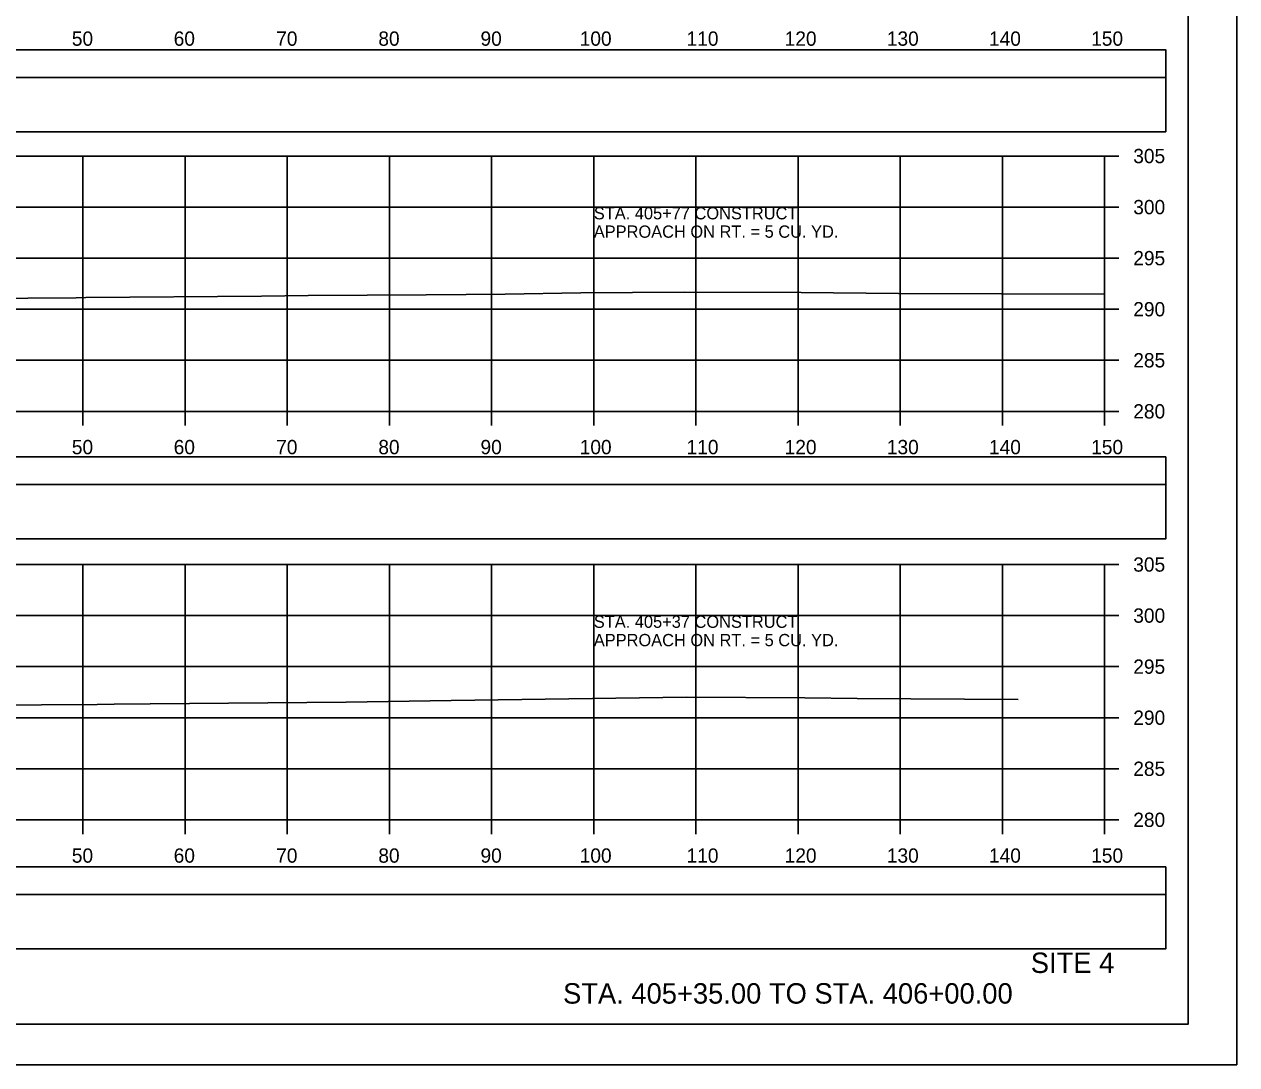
# Model space of a CAD drawing. Extents: x 1370538 to 1372872, y 376220 to 381127.
# Drawn here: x 1370752.9 to 1370871.5, y 377073.8 to 377175.7 of the extents above; entities that cross this region are included whole.
import ezdxf

# ---------------------------------------------------------------- set-up
doc = ezdxf.new("R2010")
doc.units = 0
for name, color, linetype in [('R_Border Notes', 7, 'Continuous'), ('R_Border PE', 7, 'Continuous'), ('R_Border Prem', 7, 'Continuous'), ('R_Dimension', 7, 'Continuous'), ('R_Grid', 7, 'Continuous'), ('R_No Plot', 7, 'Continuous'), ('R_Proposed Road', 7, 'Continuous'), ('R_Water Annot', 7, 'Continuous'), ('T_Detection Zones', 7, 'Continuous')]:
    doc.layers.add(name, color=color, linetype=linetype)

msp = doc.modelspace()

# ---------------------------------------------------------------- linework, layer by layer
at = {"layer": 'R_Border Notes'}
for q in [(1370866.79, 377283.23), (1370550.61, 377077.77)]:
    msp.add_line((1370866.79, 377077.77), q, dxfattribs=at)
at = {"layer": 'R_Border Prem'}
for p, q in [((1370858.61, 377137.77), (1370858.61, 377162.77)), ((1370860.01, 377162.77), (1370858.61, 377162.77)), ((1370860.01, 377157.77), (1370858.61, 377157.77)), ((1370860.01, 377152.77), (1370858.61, 377152.77)), ((1370860.01, 377147.77), (1370858.61, 377147.77)), ((1370860.01, 377142.77), (1370858.61, 377142.77)), ((1370558.61, 377137.77), (1370858.61, 377137.77)), ((1370758.61, 377136.37), (1370758.61, 377137.77)), ((1370768.61, 377136.37), (1370768.61, 377137.77)), ((1370778.61, 377136.37), (1370778.61, 377137.77)), ((1370788.61, 377136.37), (1370788.61, 377137.77)), ((1370798.61, 377136.37), (1370798.61, 377137.77)), ((1370808.61, 377136.37), (1370808.61, 377137.77)), ((1370818.61, 377136.37), (1370818.61, 377137.77)), ((1370828.61, 377136.37), (1370828.61, 377137.77)), ((1370838.61, 377136.37), (1370838.61, 377137.77)), ((1370848.61, 377136.37), (1370848.61, 377137.77)), ((1370858.61, 377136.37), (1370858.61, 377137.77)), ((1370860.01, 377137.77), (1370858.61, 377137.77)), ((1370858.61, 377097.77), (1370858.61, 377122.77)), ((1370860.01, 377122.77), (1370858.61, 377122.77)), ((1370860.01, 377117.77), (1370858.61, 377117.77)), ((1370860.01, 377112.77), (1370858.61, 377112.77)), ((1370860.01, 377107.77), (1370858.61, 377107.77)), ((1370860.01, 377102.77), (1370858.61, 377102.77)), ((1370558.61, 377097.77), (1370858.61, 377097.77)), ((1370758.61, 377096.37), (1370758.61, 377097.77)), ((1370768.61, 377096.37), (1370768.61, 377097.77)), ((1370778.61, 377096.37), (1370778.61, 377097.77)), ((1370788.61, 377096.37), (1370788.61, 377097.77)), ((1370798.61, 377096.37), (1370798.61, 377097.77)), ((1370808.61, 377096.37), (1370808.61, 377097.77)), ((1370818.61, 377096.37), (1370818.61, 377097.77)), ((1370828.61, 377096.37), (1370828.61, 377097.77)), ((1370838.61, 377096.37), (1370838.61, 377097.77)), ((1370848.61, 377096.37), (1370848.61, 377097.77)), ((1370858.61, 377096.37), (1370858.61, 377097.77)), ((1370860.01, 377097.77), (1370858.61, 377097.77))]:
    msp.add_line(p, q, dxfattribs=at)
at = {"layer": 'R_Dimension'}
for points in [[(1370738.99, 377148.75), (1370757.95, 377148.89), (1370758.9, 377148.91), (1370776.08, 377149.04), (1370780.66, 377149.1), (1370792.2, 377149.19), (1370796.13, 377149.21), (1370799.94, 377149.26), (1370807.34, 377149.37), (1370817.44, 377149.45), (1370828.92, 377149.41), (1370838.44, 377149.32), (1370858.61, 377149.24)], [(1370743.61, 377108.98), (1370760.01, 377109.06), (1370761.67, 377109.09), (1370765.2, 377109.12), (1370784.37, 377109.3), (1370794.64, 377109.44), (1370817.67, 377109.79), (1370829.27, 377109.71), (1370834.38, 377109.66), (1370850.16, 377109.54)]]:
    msp.add_lwpolyline(points, dxfattribs=at)
at = {"layer": 'R_Grid'}
for p, q in [((1370558.61, 377162.77), (1370858.61, 377162.77)), ((1370758.61, 377137.77), (1370758.61, 377162.77)), ((1370768.61, 377137.77), (1370768.61, 377162.77)), ((1370778.61, 377137.77), (1370778.61, 377162.77)), ((1370788.61, 377137.77), (1370788.61, 377162.77)), ((1370798.61, 377137.77), (1370798.61, 377162.77)), ((1370808.61, 377137.77), (1370808.61, 377162.77)), ((1370818.61, 377137.77), (1370818.61, 377162.77)), ((1370828.61, 377137.77), (1370828.61, 377162.77)), ((1370838.61, 377137.77), (1370838.61, 377162.77)), ((1370848.61, 377137.77), (1370848.61, 377162.77)), ((1370858.61, 377137.77), (1370858.61, 377162.77)), ((1370558.61, 377157.77), (1370858.61, 377157.77)), ((1370558.61, 377152.77), (1370858.61, 377152.77)), ((1370558.61, 377147.77), (1370858.61, 377147.77)), ((1370558.61, 377142.77), (1370858.61, 377142.77)), ((1370558.61, 377137.77), (1370858.61, 377137.77)), ((1370558.61, 377122.77), (1370858.61, 377122.77)), ((1370758.61, 377097.77), (1370758.61, 377122.77)), ((1370768.61, 377097.77), (1370768.61, 377122.77)), ((1370778.61, 377097.77), (1370778.61, 377122.77)), ((1370788.61, 377097.77), (1370788.61, 377122.77)), ((1370798.61, 377097.77), (1370798.61, 377122.77)), ((1370808.61, 377097.77), (1370808.61, 377122.77)), ((1370818.61, 377097.77), (1370818.61, 377122.77)), ((1370828.61, 377097.77), (1370828.61, 377122.77)), ((1370838.61, 377097.77), (1370838.61, 377122.77)), ((1370848.61, 377097.77), (1370848.61, 377122.77)), ((1370858.61, 377097.77), (1370858.61, 377122.77)), ((1370558.61, 377117.77), (1370858.61, 377117.77)), ((1370558.61, 377112.77), (1370858.61, 377112.77)), ((1370558.61, 377107.77), (1370858.61, 377107.77)), ((1370558.61, 377102.77), (1370858.61, 377102.77)), ((1370558.61, 377097.77), (1370858.61, 377097.77))]:
    msp.add_line(p, q, dxfattribs=at)
at = {"layer": 'R_No Plot'}
msp.add_line((1370538.21, 377073.79), (1370871.54, 377073.79), dxfattribs=at)
for points in [[(1370538.2, 377287.12), (1370871.54, 377287.12), (1370871.54, 377073.78), (1370538.2, 377073.78)], [(1370784.53, 377283.23), (1370784.53, 377273.35), (1370820.26, 377273.35), (1370820.26, 377270.43), (1370843.46, 377270.43), (1370843.46, 377246.09), (1370866.79, 377246.09), (1370866.79, 377077.77), (1370550.61, 377077.77), (1370550.61, 377283.23)]]:
    msp.add_lwpolyline(points, close=True, dxfattribs=at)
at = {"layer": 'T_Detection Zones'}
for points in [[(1370552.62, 377170.47), (1370864.59, 377170.47), (1370864.59, 377173.18), (1370552.62, 377173.18)], [(1370552.62, 377165.15), (1370864.59, 377165.15), (1370864.59, 377170.47), (1370552.62, 377170.47)], [(1370552.62, 377130.61), (1370864.59, 377130.61), (1370864.59, 377133.31), (1370552.62, 377133.31)], [(1370552.62, 377125.28), (1370864.59, 377125.28), (1370864.59, 377130.61), (1370552.62, 377130.61)], [(1370552.62, 377090.44), (1370864.59, 377090.44), (1370864.59, 377093.15), (1370552.62, 377093.15)], [(1370552.62, 377085.12), (1370864.59, 377085.12), (1370864.59, 377090.44), (1370552.62, 377090.44)]]:
    msp.add_lwpolyline(points, close=True, dxfattribs=at)

# ---------------------------------------------------------------- texts
at = {"layer": 'R_Border PE'}
for s, p in [('50', (1370757.52, 377173.57)), ('60', (1370767.49, 377173.57)), ('70', (1370777.52, 377173.57)), ('80', (1370787.52, 377173.57)), ('90', (1370797.52, 377173.57)), ('100', (1370807.23, 377173.57)), ('110', (1370817.69, 377173.57)), ('120', (1370827.29, 377173.57)), ('130', (1370837.29, 377173.57)), ('140', (1370847.29, 377173.57)), ('150', (1370857.29, 377173.57)), ('305', (1370861.41, 377162.07)), ('300', (1370861.41, 377157.07)), ('295', (1370861.41, 377152.07)), ('290', (1370861.41, 377147.07)), ('285', (1370861.41, 377142.07)), ('280', (1370861.41, 377137.07)), ('50', (1370757.52, 377133.57)), ('60', (1370767.49, 377133.57)), ('70', (1370777.52, 377133.57)), ('80', (1370787.52, 377133.57)), ('90', (1370797.52, 377133.57)), ('100', (1370807.23, 377133.57)), ('110', (1370817.69, 377133.57)), ('120', (1370827.29, 377133.57)), ('130', (1370837.29, 377133.57)), ('140', (1370847.29, 377133.57)), ('150', (1370857.29, 377133.57)), ('305', (1370861.41, 377122.07)), ('300', (1370861.41, 377117.07)), ('295', (1370861.41, 377112.07)), ('290', (1370861.41, 377107.07)), ('285', (1370861.41, 377102.07)), ('280', (1370861.41, 377097.07)), ('50', (1370757.52, 377093.57)), ('60', (1370767.49, 377093.57)), ('70', (1370777.52, 377093.57)), ('80', (1370787.52, 377093.57)), ('90', (1370797.52, 377093.57)), ('100', (1370807.23, 377093.57)), ('110', (1370817.69, 377093.57)), ('120', (1370827.29, 377093.57)), ('130', (1370837.29, 377093.57)), ('140', (1370847.29, 377093.57)), ('150', (1370857.29, 377093.57))]:
    msp.add_text(s, height=1.4, dxfattribs=at).set_placement(p)
at = {"layer": 'R_Proposed Road'}
for s, p in [('SITE 4', (1370851.38, 377082.77)), ('STA. 405+35.00 TO STA. 406+00.00', (1370805.6, 377079.77))]:
    msp.add_text(s, height=2, dxfattribs=at).set_placement(p)
at = {"layer": 'R_Water Annot'}
for s, p in [('STA. 405+77 CONSTRUCT', (1370808.61, 377156.57)), ('APPROACH ON RT. = 5 CU. YD.', (1370808.61, 377154.77)), ('STA. 405+37 CONSTRUCT', (1370808.61, 377116.57)), ('APPROACH ON RT. = 5 CU. YD.', (1370808.61, 377114.77))]:
    msp.add_text(s, height=1.2, dxfattribs=at).set_placement(p)

doc.saveas('drawing.dxf')
